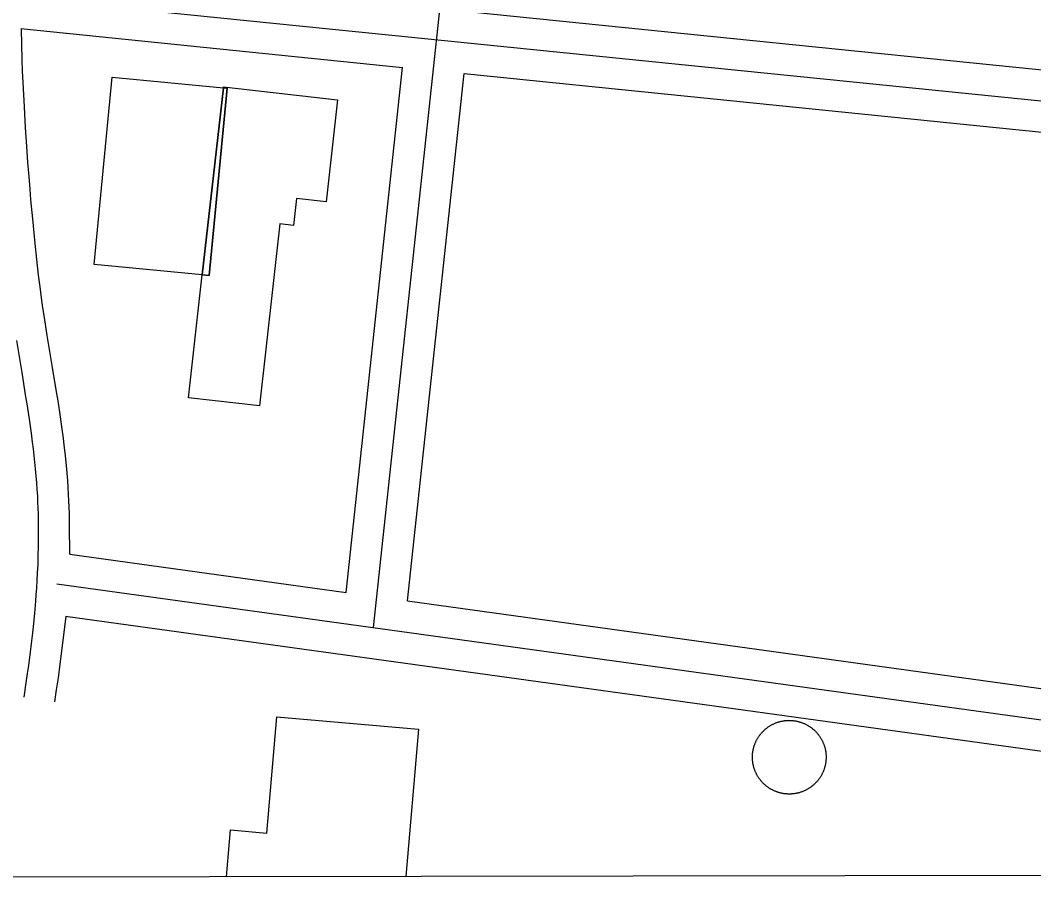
# Model space of a CAD drawing. Extents: x 3313442 to 3351311, y 721974 to 747360.
# Drawn here: x 3326114.2 to 3326604, y 727351 to 727777.5 of the extents above; entities that cross this region are included whole.
import ezdxf

# ---------------------------------------------------------------- set-up
doc = ezdxf.new("R2010")
doc.units = 0
for name, color, linetype in [('V-BLDG-OTLN', 7, 'Continuous'), ('V-DOMW-TANK', 7, 'Continuous'), ('V-GRID-FRAM', 7, 'Continuous'), ('V-ROAD-CNTR', 7, 'Continuous')]:
    doc.layers.add(name, color=color, linetype=linetype)

msp = doc.modelspace()

# ---------------------------------------------------------------- linework, layer by layer
at = {"layer": 'V-BLDG-OTLN'}
for p, q in [((3326233.36, 727384.69), (3326238.19, 727440.79)), ((3326238.19, 727440.79), (3326306.65, 727434.9)), ((3326306.65, 727434.9), (3326300.52, 727363.7)), ((3326213.88, 727363.57), (3326215.82, 727386.2)), ((3326215.82, 727386.2), (3326233.36, 727384.69)), ((3326300.52, 727363.7), (3326213.88, 727363.57))]:
    msp.add_line(p, q, dxfattribs=at)
for points in [[(3326212.43, 727744.87), (3326202.18, 727654.39), (3326149.92, 727659.4), (3326158.6, 727750.03)], [(3326195.47, 727595.09), (3326202.18, 727654.39), (3326205.55, 727654.07), (3326214.24, 727744.7), (3326212.43, 727744.87), (3326212.47, 727745.3), (3326267.58, 727739.06), (3326261.99, 727689.72), (3326247.79, 727691.33), (3326246.32, 727678.37), (3326239.71, 727679.11), (3326229.76, 727591.21)], [(3326202.18, 727654.39), (3326212.43, 727744.87), (3326214.24, 727744.7), (3326205.55, 727654.07)]]:
    msp.add_lwpolyline(points, close=True, dxfattribs=at)
at = {"layer": 'V-DOMW-TANK'}
for points in [[(3326468.7, 727426.03), (3326468.79, 727426.32), (3326468.88, 727426.62), (3326468.97, 727426.92), (3326469.07, 727427.21), (3326469.18, 727427.5), (3326469.29, 727427.79), (3326469.4, 727428.08), (3326469.52, 727428.37), (3326469.65, 727428.65), (3326469.78, 727428.94), (3326469.91, 727429.21), (3326470.05, 727429.49), (3326470.2, 727429.77), (3326470.35, 727430.04), (3326470.5, 727430.31), (3326470.66, 727430.58), (3326470.83, 727430.84), (3326470.99, 727431.1), (3326471.17, 727431.36), (3326471.34, 727431.61), (3326471.52, 727431.87), (3326471.71, 727432.11), (3326471.9, 727432.36), (3326472.1, 727432.6), (3326472.3, 727432.84), (3326472.5, 727433.08), (3326472.7, 727433.31), (3326472.92, 727433.54), (3326473.13, 727433.76), (3326473.35, 727433.98), (3326473.57, 727434.2), (3326473.8, 727434.41), (3326474.03, 727434.62), (3326474.26, 727434.82), (3326474.5, 727435.02), (3326474.74, 727435.22), (3326474.99, 727435.41), (3326475.23, 727435.6), (3326475.48, 727435.78), (3326475.74, 727435.96), (3326475.99, 727436.14), (3326476.25, 727436.31), (3326476.52, 727436.47), (3326476.78, 727436.63), (3326477.05, 727436.79), (3326477.32, 727436.94), (3326477.6, 727437.09), (3326477.87, 727437.23), (3326478.15, 727437.36), (3326478.43, 727437.5), (3326478.72, 727437.63), (3326479, 727437.75), (3326479.29, 727437.87), (3326479.58, 727437.98), (3326479.87, 727438.09), (3326480.16, 727438.19), (3326480.46, 727438.29), (3326480.76, 727438.38), (3326481.06, 727438.46), (3326481.35, 727438.55), (3326481.66, 727438.62), (3326481.96, 727438.69), (3326482.26, 727438.76), (3326482.57, 727438.82), (3326482.88, 727438.87), (3326483.18, 727438.92), (3326483.49, 727438.97), (3326483.79, 727439.01), (3326484.1, 727439.04), (3326484.41, 727439.07), (3326484.72, 727439.09), (3326485.03, 727439.11), (3326485.34, 727439.12), (3326485.66, 727439.13), (3326485.97, 727439.13), (3326486.27, 727439.12), (3326486.59, 727439.11), (3326486.9, 727439.1), (3326487.21, 727439.08), (3326487.52, 727439.05), (3326487.83, 727439.02), (3326488.13, 727438.98), (3326488.44, 727438.94), (3326488.75, 727438.89), (3326489.05, 727438.84), (3326489.36, 727438.78), (3326489.67, 727438.72), (3326489.97, 727438.65), (3326490.27, 727438.58), (3326490.57, 727438.5), (3326490.87, 727438.41), (3326491.17, 727438.32), (3326491.46, 727438.23), (3326491.76, 727438.13), (3326492.05, 727438.02), (3326492.34, 727437.91), (3326492.62, 727437.8), (3326492.91, 727437.68), (3326493.2, 727437.55), (3326493.48, 727437.42)], [(3326493.48, 727437.42), (3326493.76, 727437.29), (3326494.04, 727437.15), (3326494.31, 727437), (3326494.58, 727436.85), (3326494.85, 727436.7), (3326495.12, 727436.54), (3326495.39, 727436.38), (3326495.65, 727436.2), (3326495.9, 727436.03), (3326496.16, 727435.86), (3326496.41, 727435.68), (3326496.66, 727435.49), (3326496.9, 727435.3), (3326497.15, 727435.1), (3326497.39, 727434.91), (3326497.62, 727434.7), (3326497.85, 727434.49), (3326498.08, 727434.28), (3326498.31, 727434.07), (3326498.52, 727433.85), (3326498.74, 727433.63), (3326498.95, 727433.4), (3326499.16, 727433.17), (3326499.37, 727432.94), (3326499.57, 727432.7), (3326499.77, 727432.46), (3326499.96, 727432.21), (3326500.14, 727431.97), (3326500.33, 727431.72), (3326500.51, 727431.46), (3326500.68, 727431.2), (3326500.85, 727430.95), (3326501.02, 727430.68), (3326501.18, 727430.42), (3326501.33, 727430.15), (3326501.49, 727429.88), (3326501.63, 727429.6), (3326501.77, 727429.33), (3326501.91, 727429.05), (3326502.04, 727428.77), (3326502.17, 727428.48), (3326502.29, 727428.2), (3326502.41, 727427.91), (3326502.52, 727427.62), (3326502.63, 727427.33), (3326502.73, 727427.04), (3326502.83, 727426.74), (3326502.92, 727426.44), (3326503.01, 727426.15), (3326503.09, 727425.84), (3326503.17, 727425.54), (3326503.24, 727425.24), (3326503.3, 727424.94), (3326503.36, 727424.63), (3326503.42, 727424.33), (3326503.47, 727424.02), (3326503.51, 727423.71), (3326503.55, 727423.41), (3326503.58, 727423.1), (3326503.61, 727422.79)], [(3326484.23, 727403.6), (3326483.92, 727403.63), (3326483.61, 727403.67), (3326483.3, 727403.71), (3326483, 727403.76), (3326482.69, 727403.81), (3326482.38, 727403.87), (3326482.08, 727403.94), (3326481.78, 727404.01), (3326481.48, 727404.08), (3326481.18, 727404.16), (3326480.88, 727404.24), (3326480.58, 727404.33), (3326480.28, 727404.43), (3326479.99, 727404.53), (3326479.7, 727404.63), (3326479.41, 727404.74), (3326479.12, 727404.86), (3326478.83, 727404.98), (3326478.55, 727405.1), (3326478.27, 727405.23), (3326477.98, 727405.37), (3326477.71, 727405.51), (3326477.43, 727405.65), (3326477.16, 727405.8), (3326476.89, 727405.96), (3326476.62, 727406.12), (3326476.36, 727406.28), (3326476.1, 727406.45), (3326475.84, 727406.62), (3326475.59, 727406.8), (3326475.33, 727406.98), (3326475.08, 727407.17), (3326474.84, 727407.36), (3326474.6, 727407.55), (3326474.36, 727407.75), (3326474.12, 727407.95), (3326473.89, 727408.16), (3326473.66, 727408.37), (3326473.44, 727408.59), (3326473.22, 727408.81), (3326473, 727409.03), (3326472.79, 727409.26), (3326472.58, 727409.48), (3326472.38, 727409.72), (3326472.18, 727409.96), (3326471.98, 727410.2), (3326471.79, 727410.44), (3326471.6, 727410.69), (3326471.42, 727410.94), (3326471.24, 727411.19), (3326471.06, 727411.45), (3326470.89, 727411.71), (3326470.73, 727411.97), (3326470.57, 727412.24), (3326470.41, 727412.51), (3326470.26, 727412.78), (3326470.11, 727413.05), (3326469.97, 727413.33), (3326469.83, 727413.61), (3326469.7, 727413.89), (3326469.58, 727414.17), (3326469.45, 727414.46), (3326469.33, 727414.74), (3326469.22, 727415.04), (3326469.11, 727415.33), (3326469.01, 727415.62), (3326468.91, 727415.92), (3326468.82, 727416.21), (3326468.74, 727416.51), (3326468.65, 727416.81), (3326468.58, 727417.11), (3326468.51, 727417.41), (3326468.44, 727417.72), (3326468.38, 727418.02), (3326468.33, 727418.33), (3326468.27, 727418.63), (3326468.23, 727418.94), (3326468.19, 727419.25), (3326468.16, 727419.56), (3326468.13, 727419.87), (3326468.11, 727420.18), (3326468.09, 727420.49), (3326468.08, 727420.8), (3326468.07, 727421.11), (3326468.07, 727421.42), (3326468.08, 727421.73), (3326468.08, 727422.04), (3326468.1, 727422.35), (3326468.12, 727422.66), (3326468.15, 727422.97), (3326468.18, 727423.28), (3326468.22, 727423.59), (3326468.26, 727423.9), (3326468.31, 727424.2), (3326468.36, 727424.51), (3326468.42, 727424.81), (3326468.48, 727425.12), (3326468.55, 727425.42), (3326468.62, 727425.72), (3326468.7, 727426.03)], [(3326503.61, 727422.79), (3326503.64, 727422.48), (3326503.65, 727422.17), (3326503.67, 727421.86), (3326503.67, 727421.55), (3326503.67, 727421.23), (3326503.67, 727420.93), (3326503.66, 727420.61), (3326503.64, 727420.31), (3326503.62, 727419.99), (3326503.6, 727419.68), (3326503.57, 727419.38), (3326503.53, 727419.07), (3326503.49, 727418.76), (3326503.44, 727418.45), (3326503.39, 727418.15), (3326503.33, 727417.84), (3326503.27, 727417.53), (3326503.2, 727417.23), (3326503.12, 727416.93), (3326503.04, 727416.63), (3326502.96, 727416.33), (3326502.87, 727416.03), (3326502.77, 727415.74), (3326502.67, 727415.45), (3326502.57, 727415.15), (3326502.46, 727414.86), (3326502.34, 727414.57), (3326502.22, 727414.29), (3326502.1, 727414), (3326501.97, 727413.72), (3326501.83, 727413.44), (3326501.69, 727413.16), (3326501.54, 727412.89), (3326501.4, 727412.62), (3326501.24, 727412.35), (3326501.08, 727412.08), (3326500.92, 727411.82), (3326500.75, 727411.56), (3326500.58, 727411.3), (3326500.4, 727411.04), (3326500.22, 727410.79), (3326500.03, 727410.54), (3326499.84, 727410.3), (3326499.65, 727410.05), (3326499.45, 727409.82), (3326499.25, 727409.58), (3326499.04, 727409.35), (3326498.83, 727409.12), (3326498.61, 727408.9), (3326498.39, 727408.68), (3326498.17, 727408.46), (3326497.95, 727408.25), (3326497.71, 727408.04), (3326497.48, 727407.83), (3326497.24, 727407.63), (3326497, 727407.44), (3326496.76, 727407.24), (3326496.51, 727407.06), (3326496.26, 727406.87), (3326496.01, 727406.69), (3326495.75, 727406.52), (3326495.49, 727406.35), (3326495.23, 727406.18), (3326494.96, 727406.02), (3326494.69, 727405.87), (3326494.42, 727405.71), (3326494.15, 727405.57), (3326493.87, 727405.43), (3326493.59, 727405.29), (3326493.31, 727405.16), (3326493.03, 727405.03), (3326492.74, 727404.91), (3326492.45, 727404.79), (3326492.17, 727404.68), (3326491.87, 727404.57), (3326491.58, 727404.47), (3326491.29, 727404.37), (3326490.99, 727404.28), (3326490.69, 727404.19), (3326490.39, 727404.11), (3326490.09, 727404.03), (3326489.79, 727403.96), (3326489.48, 727403.9), (3326489.18, 727403.84), (3326488.87, 727403.78), (3326488.56, 727403.73), (3326488.26, 727403.69), (3326487.95, 727403.65), (3326487.64, 727403.61), (3326487.33, 727403.59), (3326487.02, 727403.56), (3326486.71, 727403.55), (3326486.4, 727403.53), (3326486.09, 727403.53), (3326485.78, 727403.53), (3326485.47, 727403.53), (3326485.16, 727403.54), (3326484.85, 727403.56), (3326484.54, 727403.58), (3326484.23, 727403.6)]]:
    msp.add_lwpolyline(points, dxfattribs=at)
at = {"layer": 'V-GRID-FRAM'}
msp.add_lwpolyline([(3317558.4, 745536.29), (3349036.99, 745582.07), (3349071.38, 727396.82), (3317576.91, 727351.01), (3317558.4, 745536.29)], dxfattribs=at)
at = {"layer": 'V-ROAD-CNTR'}
for points in [[(3326284.94, 727484.01), (3326345.65, 728049.66)], [(3326097.76, 727790.19), (3326739.78, 727725.15)], [(3326331.96, 727781.54), (3326741.29, 727740.07)], [(3326114.48, 727773.42), (3326298.91, 727754.73)], [(3326114.63, 727773.4), (3326114.98, 727758.42), (3326115.17, 727752.92), (3326115.42, 727747.39), (3326116.04, 727735.72), (3326116.65, 727725.5), (3326117.24, 727716.56), (3326117.79, 727708.74), (3326118.31, 727701.9), (3326118.79, 727695.92), (3326119.23, 727690.7), (3326120.06, 727681.54), (3326120.72, 727674.69), (3326121.24, 727669.57), (3326122.06, 727661.88), (3326122.93, 727654.22), (3326123.62, 727648.63), (3326124.32, 727643.39), (3326125.03, 727638.46), (3326125.73, 727633.84), (3326127.13, 727625.09), (3326129.7, 727609.63), (3326131.62, 727597.97), (3326132.32, 727593.52), (3326133.5, 727585.77), (3326134.33, 727579.91), (3326134.92, 727575.49), (3326135.34, 727572.14), (3326135.91, 727567.15), (3326136.43, 727562.12), (3326136.76, 727558.53), (3326137.03, 727555.04), (3326137.26, 727551.66), (3326137.45, 727548.4), (3326137.61, 727545.23), (3326137.73, 727542.16), (3326137.82, 727539.19), (3326137.88, 727536.31), (3326137.92, 727533.5), (3326137.97, 727519.46)], [(3326271.67, 727500.99), (3326298.91, 727754.73)], [(3326301.4, 727496.88), (3326328.75, 727751.71)], [(3326328.75, 727751.71), (3326738.27, 727710.22)], [(3326112.32, 727622.68), (3326114.9, 727607.19), (3326116.81, 727595.57), (3326117.5, 727591.22), (3326118.66, 727583.59), (3326119.47, 727577.87), (3326120.04, 727573.58), (3326120.44, 727570.35), (3326121, 727565.52), (3326121.5, 727560.68), (3326121.81, 727557.26), (3326122.07, 727553.94), (3326122.29, 727550.72), (3326122.47, 727547.6), (3326122.62, 727544.57), (3326122.73, 727541.64), (3326122.82, 727538.79), (3326122.88, 727536.04), (3326122.92, 727533.36), (3326122.94, 727528.18), (3326122.89, 727523.32)], [(3326122.89, 727523.32), (3326122.78, 727518.76), (3326122.64, 727514.48), (3326122.46, 727510.47), (3326122.26, 727506.71), (3326122.04, 727503.18), (3326121.81, 727499.87), (3326121.58, 727496.77), (3326121.08, 727490.96), (3326120.59, 727485.88), (3326120.11, 727481.43), (3326119.67, 727477.54), (3326118.84, 727470.74), (3326118.16, 727465.64), (3326117.62, 727461.82), (3326116.78, 727456.1), (3326115.9, 727450.39)], [(3326138.13, 727519.44), (3326271.67, 727500.99)], [(3326131.86, 727505.16), (3326660.18, 727432.16)], [(3326301.4, 727496.88), (3326662.23, 727447.02)], [(3326136.24, 727489.41), (3326133.72, 727468.83), (3326133.02, 727463.61), (3326132.47, 727459.7), (3326131.62, 727453.87), (3326130.72, 727448.09)], [(3326136.05, 727489.44), (3326658.13, 727417.31)]]:
    msp.add_lwpolyline(points, dxfattribs=at)

doc.saveas('drawing.dxf')
